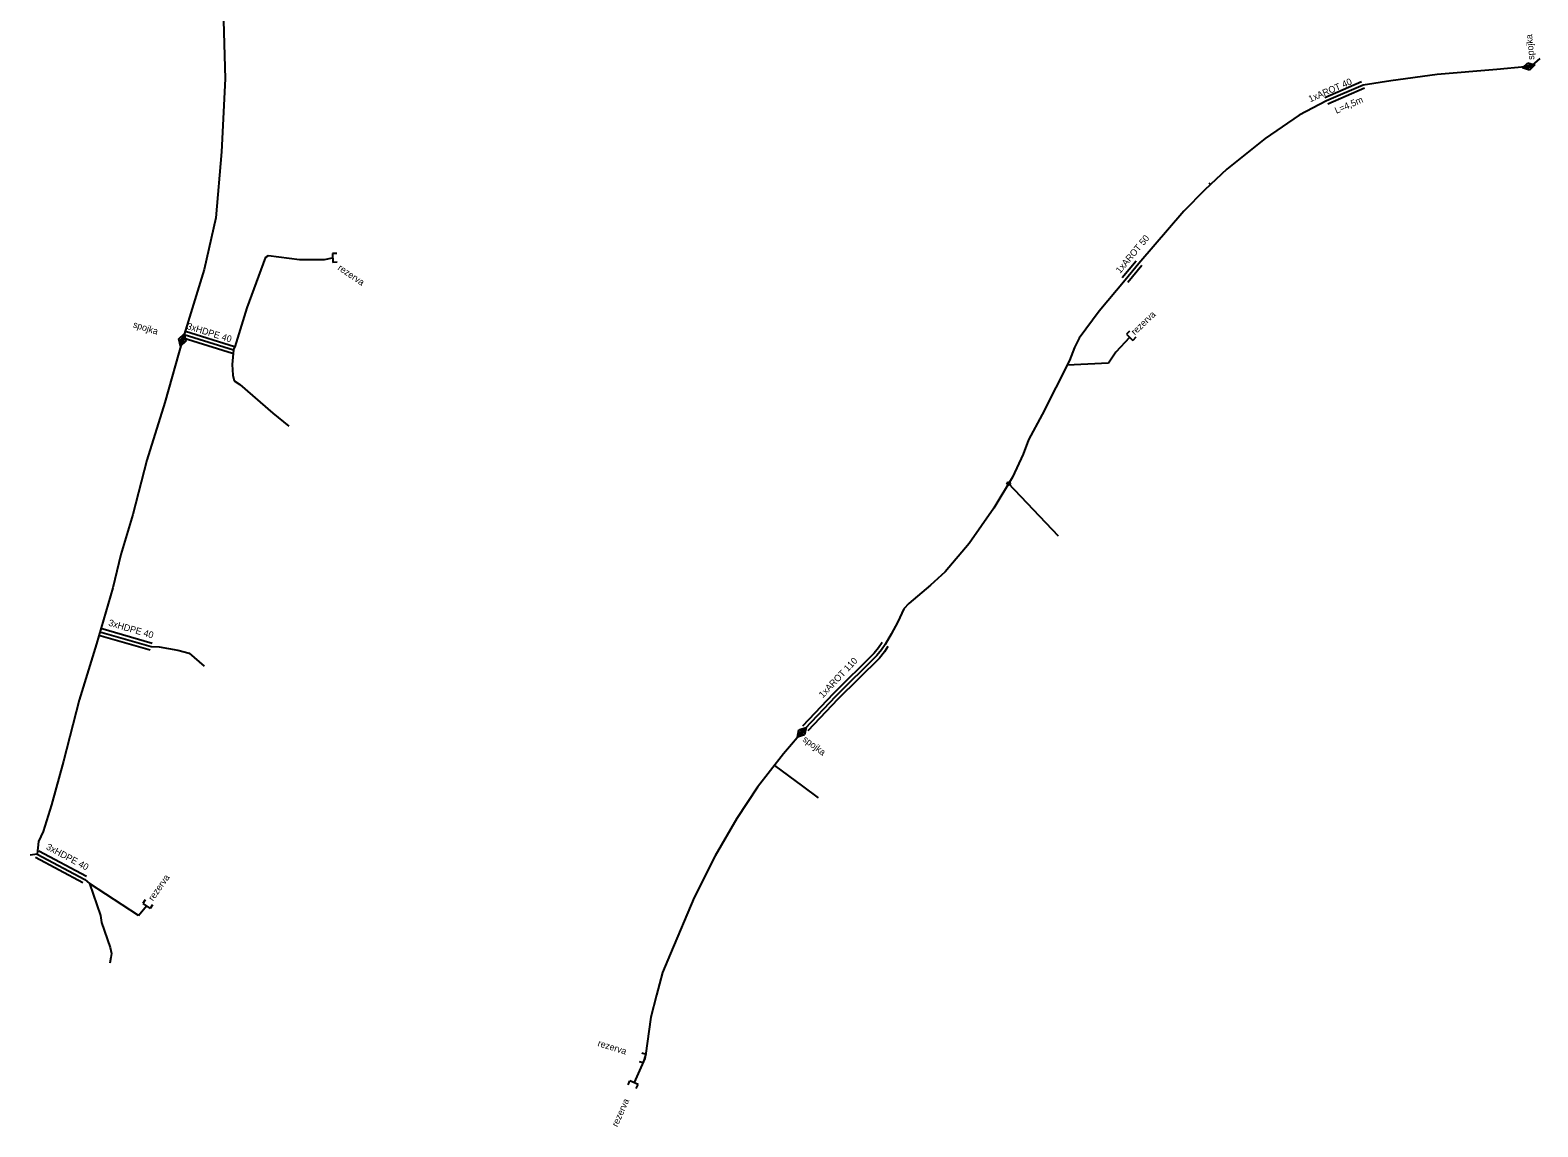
# Model space of a CAD drawing. Extents: x -651943 to -618711, y -1138561 to -1100552.
# Drawn here: x -649576.3 to -649405.8, y -1111713.9 to -1111590 of the extents above; entities that cross this region are included whole.
import ezdxf

# ---------------------------------------------------------------- set-up
doc = ezdxf.new("R2010")
doc.units = 0
doc.layers.add('KT trasa', color=7, linetype='Continuous')
doc.layers.add('KT zařízení', color=7, linetype='Continuous')

# ---------------------------------------------------------------- blocks, each defined once
blk = doc.blocks.new('TVSPO_1')
at = {"layer": 'KT zařízení'}
for p, q in [((-0.074, 0.002), (0, 0.044)), ((-0.001, -0.041), (-0.074, 0.002)), ((-0.035, 0), (0, 0.02)), ((0.073, 0.001), (-0.001, -0.041)), ((0, 0.044), (0.073, 0.001)), ((0, 0.02), (0.035, 0)), ((0.035, 0), (0, -0.02)), ((0, -0.02), (-0.035, 0))]:
    blk.add_line(p, q, dxfattribs=at)
blk = doc.blocks.new('TVREZ')
at = {"layer": 'KT zařízení'}
for p, q in [((-0.05, 0.05), (0, 0.05)), ((0, -0.05), (0, 0.05)), ((-0.05, -0.05), (0, -0.05))]:
    blk.add_line(p, q, dxfattribs=at)
blk = doc.blocks.new('_U51')
at = {"layer": 'KT zařízení'}
for p, q in [((-0.021, -0.005), (-0.005, 0.021)), ((-0.005, 0.021), (0.021, 0.005)), ((0.021, 0.005), (0.005, -0.021)), ((0.005, -0.021), (-0.021, -0.005))]:
    blk.add_line(p, q, dxfattribs=at)

msp = doc.modelspace()

# ---------------------------------------------------------------- linework, layer by layer
at = {"layer": 'KT trasa'}
for p, q in [((-649554.42, -1111587.56), (-649554.21, -1111595.48)), ((-649410.4, -1111594.44), (-649417.13, -1111594.98)), ((-649407.2, -1111594.14), (-649410.4, -1111594.44)), ((-649406.78, -1111594.09), (-649407.2, -1111594.14)), ((-649406.43, -1111593.98), (-649406.78, -1111594.09)), ((-649405.54, -1111593.17), (-649406.43, -1111593.98)), ((-649554.21, -1111595.48), (-649554.62, -1111603.74)), ((-649425.52, -1111596.19), (-649429.67, -1111597.99)), ((-649422.36, -1111595.71), (-649425.52, -1111596.19)), ((-649417.13, -1111594.98), (-649422.36, -1111595.71)), ((-649429.67, -1111597.99), (-649432.75, -1111599.61)), ((-649432.75, -1111599.61), (-649436.58, -1111602.24)), ((-649436.58, -1111602.24), (-649440.91, -1111605.69)), ((-649554.62, -1111603.74), (-649555.26, -1111611.18)), ((-649440.91, -1111605.69), (-649443.43, -1111608.05)), ((-649443.43, -1111608.05), (-649445.79, -1111610.43)), ((-649442.97, -1111607.24), (-649442.77, -1111607.44)), ((-649555.26, -1111611.18), (-649556.58, -1111617.04)), ((-649445.79, -1111610.43), (-649450.86, -1111616.34)), ((-649551.73, -1111621.36), (-649549.63, -1111615.65)), ((-649549.63, -1111615.65), (-649549.3, -1111615.44)), ((-649549.3, -1111615.44), (-649545.81, -1111615.9)), ((-649545.81, -1111615.9), (-649542.99, -1111615.92)), ((-649542.99, -1111615.92), (-649542.06, -1111615.73)), ((-649450.86, -1111616.34), (-649452.44, -1111618.23)), ((-649556.58, -1111617.04), (-649558.83, -1111624.38)), ((-649452.44, -1111618.23), (-649455.38, -1111621.75)), ((-649553.07, -1111625.77), (-649551.73, -1111621.36)), ((-649455.38, -1111621.75), (-649457.63, -1111624.79)), ((-649559.04, -1111625), (-649561.05, -1111632.08)), ((-649558.83, -1111624.38), (-649559.04, -1111625)), ((-649558.83, -1111624.38), (-649553.26, -1111626.1)), ((-649457.63, -1111624.79), (-649458.17, -1111625.84)), ((-649451.93, -1111624.71), (-649453.48, -1111626.37)), ((-649553.26, -1111626.1), (-649553.42, -1111627.78)), ((-649553.26, -1111626.1), (-649553.07, -1111625.77)), ((-649458.17, -1111625.84), (-649458.71, -1111627.32)), ((-649453.48, -1111626.37), (-649454.29, -1111627.63)), ((-649553.42, -1111627.78), (-649553.34, -1111628.97)), ((-649458.71, -1111627.32), (-649461.8, -1111633.43)), ((-649454.29, -1111627.63), (-649458.98, -1111627.85)), ((-649553.34, -1111628.97), (-649553.18, -1111629.6)), ((-649553.18, -1111629.6), (-649552.54, -1111630.02)), ((-649552.54, -1111630.02), (-649548.83, -1111633.29)), ((-649561.05, -1111632.08), (-649563.07, -1111638.57)), ((-649548.83, -1111633.29), (-649547.02, -1111634.76)), ((-649461.8, -1111633.43), (-649463.35, -1111636.29)), ((-649463.35, -1111636.29), (-649463.97, -1111637.9)), ((-649563.07, -1111638.57), (-649564.67, -1111644.74)), ((-649463.97, -1111637.9), (-649465.18, -1111640.5)), ((-649465.18, -1111640.5), (-649467.27, -1111644)), ((-649459.96, -1111647.19), (-649465.61, -1111641.21)), ((-649467.27, -1111644), (-649470.08, -1111648.02)), ((-649564.67, -1111644.74), (-649566.02, -1111649.26)), ((-649470.08, -1111648.02), (-649472.8, -1111651.19)), ((-649566.02, -1111649.26), (-649566.92, -1111653)), ((-649472.8, -1111651.19), (-649474.43, -1111652.71)), ((-649566.92, -1111653), (-649568.77, -1111659.34)), ((-649474.43, -1111652.71), (-649476.89, -1111654.77)), ((-649477.45, -1111655.37), (-649478.12, -1111656.86)), ((-649476.89, -1111654.77), (-649477.45, -1111655.37)), ((-649478.12, -1111656.86), (-649478.87, -1111658.25)), ((-649568.77, -1111659.34), (-649570.73, -1111665.71)), ((-649568.37, -1111657.97), (-649562.58, -1111659.66)), ((-649478.87, -1111658.25), (-649479.58, -1111659.41)), ((-649562.58, -1111659.66), (-649561.66, -1111659.69)), ((-649561.66, -1111659.69), (-649559.55, -1111660.06)), ((-649559.55, -1111660.06), (-649558.3, -1111660.41)), ((-649558.3, -1111660.41), (-649556.57, -1111661.85)), ((-649480.51, -1111660.68), (-649485.18, -1111665.3)), ((-649479.99, -1111660.01), (-649480.51, -1111660.68)), ((-649479.58, -1111659.41), (-649479.99, -1111660.01)), ((-649570.73, -1111665.71), (-649572.49, -1111672.61)), ((-649485.18, -1111665.3), (-649488.61, -1111668.91)), ((-649488.61, -1111668.91), (-649491.05, -1111671.79)), ((-649572.49, -1111672.61), (-649573.84, -1111677.53)), ((-649491.05, -1111671.79), (-649494, -1111675.55)), ((-649492.07, -1111673.09), (-649488.93, -1111675.43)), ((-649494, -1111675.55), (-649496.34, -1111679.07)), ((-649488.93, -1111675.43), (-649487.16, -1111676.73)), ((-649573.84, -1111677.53), (-649574.78, -1111680.54)), ((-649496.34, -1111679.07), (-649498.79, -1111683.32)), ((-649574.78, -1111680.54), (-649575.32, -1111681.7)), ((-649575.49, -1111683.1), (-649576.27, -1111683.21)), ((-649575.32, -1111681.7), (-649575.49, -1111683.1)), ((-649575.49, -1111683.1), (-649570.1, -1111685.97)), ((-649498.79, -1111683.32), (-649501.15, -1111688)), ((-649570.1, -1111685.97), (-649569.56, -1111686.43)), ((-649564.03, -1111690.04), (-649569.56, -1111686.43)), ((-649569.56, -1111686.43), (-649568.32, -1111690.05)), ((-649501.15, -1111688), (-649503.83, -1111694.33)), ((-649568.32, -1111690.05), (-649568.2, -1111690.84)), ((-649564.03, -1111690.04), (-649563.12, -1111688.97)), ((-649568.2, -1111690.84), (-649567.2, -1111693.66)), ((-649567.13, -1111694.79), (-649567.26, -1111695.45)), ((-649567.2, -1111693.66), (-649567.06, -1111694.36)), ((-649567.06, -1111694.36), (-649567.13, -1111694.79)), ((-649503.83, -1111694.33), (-649504.74, -1111696.5)), ((-649504.74, -1111696.5), (-649505.44, -1111699.06)), ((-649505.44, -1111699.06), (-649506.07, -1111701.54)), ((-649506.07, -1111701.54), (-649506.3, -1111703.17)), ((-649506.3, -1111703.17), (-649506.64, -1111705.59)), ((-649506.75, -1111706.2), (-649507.97, -1111708.93)), ((-649506.64, -1111705.59), (-649506.75, -1111706.2))]:
    msp.add_line(p, q, dxfattribs=at)
at = {"layer": 'KT zařízení'}
for p, q in [((-649425.68, -1111595.82), (-649429.83, -1111597.62)), ((-649425.36, -1111596.56), (-649429.51, -1111598.36)), ((-649451.17, -1111616.08), (-649452.75, -1111617.97)), ((-649450.55, -1111616.6), (-649452.13, -1111618.49)), ((-649558.95, -1111624.76), (-649553.38, -1111626.48)), ((-649558.71, -1111624), (-649553.14, -1111625.72)), ((-649568.26, -1111657.59), (-649562.47, -1111659.28)), ((-649568.48, -1111658.35), (-649562.69, -1111660.04)), ((-649479.91, -1111659.18), (-649480.32, -1111659.78)), ((-649480.81, -1111660.41), (-649485.45, -1111665.01)), ((-649480.21, -1111660.95), (-649484.91, -1111665.59)), ((-649480.32, -1111659.78), (-649480.81, -1111660.41)), ((-649479.66, -1111660.24), (-649480.21, -1111660.95)), ((-649479.25, -1111659.64), (-649479.66, -1111660.24)), ((-649485.45, -1111665.01), (-649488.9, -1111668.63)), ((-649484.91, -1111665.59), (-649488.32, -1111669.19)), ((-649575.3, -1111682.75), (-649569.91, -1111685.62)), ((-649575.68, -1111683.45), (-649570.29, -1111686.32))]:
    msp.add_line(p, q, dxfattribs=at)

# ---------------------------------------------------------------- block references
for name, p, xscale, yscale, rotation in [('TVSPO_1', (-649406.78, -1111594.09), 9.999976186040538, 9.999976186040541, 14.101729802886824), ('TVREZ', (-649542.06, -1111615.73), 9.999981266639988, 9.999981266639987, -177.90457835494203), ('TVSPO_1', (-649559.04, -1111625), 10.000017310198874, 10.000017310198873, 74.72414864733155), ('TVREZ', (-649451.93, -1111624.71), 10.000045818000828, 10.000045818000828, -134.0366640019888), ('TVSPO_1', (-649488.98, -1111669.35), 9.999977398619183, 9.999977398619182, 49.79037018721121), ('TVREZ', (-649563.12, -1111688.97), 9.999985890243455, 9.999985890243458, -125.17730676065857), ('TVREZ', (-649506.75, -1111706.2), 10.000008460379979, 10.000008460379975, -17.114341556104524), ('TVREZ', (-649507.97, -1111708.93), 9.999999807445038, 9.999999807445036, 66.40062667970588)]:
    msp.add_blockref(name, p, dxfattribs=dict(at, xscale=xscale, yscale=yscale, rotation=rotation))
at = {"layer": 'KT zařízení', "xscale": 10, "yscale": 10}
msp.add_blockref('_U51', (-649465.61, -1111641.23), dxfattribs=at)

# ---------------------------------------------------------------- texts
at = {"layer": 'KT zařízení'}
for s, height, rotation, p in [('spojka', 0.75, 95.1108, (-649406.14, -1111593.31)), ('1xAROT 40', 0.75, 23.4481, (-649431.5, -1111598.15)), ('L=4,5m', 0.75, 23.4481, (-649428.53, -1111599.45)), ('1xAROT 50', 0.75, 50.1051, (-649452.99, -1111617.54)), ('rezerva', 0.75, 325.8992, (-649541.55, -1111617.02)), ('spojka', 0.75, 342.8395, (-649564.7, -1111623.56)), ('3xHDPE 40', 0.75, 342.8395, (-649558.61, -1111623.75)), ('rezerva', 0.75, 43.6247, (-649451.33, -1111624.5)), ('KOS', 0.0909, 59.6368, (-649465.7, -1111641.31)), ('3xHDPE 40', 0.75, 343.7284, (-649567.47, -1111657.28)), ('1xAROT 110', 0.75, 46.4655, (-649486.62, -1111665.52)), ('spojka', 0.75, 323.2607, (-649488.97, -1111670.28)), ('3xHDPE 40', 0.75, 331.9661, (-649574.53, -1111682.52)), ('rezerva', 0.75, 54.9422, (-649562.37, -1111688.47)), ('rezerva', 0.75, 342.9057, (-649512.14, -1111704.79)), ('rezerva', 0.75, 65.9208, (-649509.85, -1111714))]:
    msp.add_text(s, height=height, rotation=rotation, dxfattribs=at).set_placement(p)

doc.saveas('drawing.dxf')
